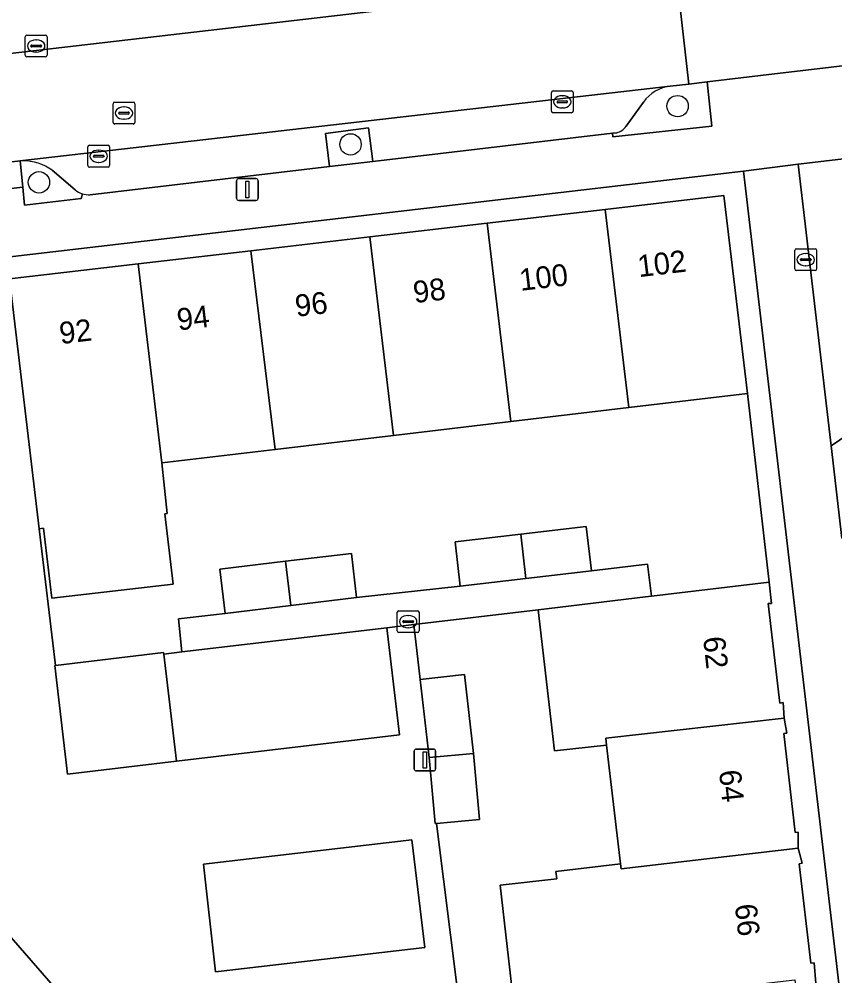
# Model space of a CAD drawing. Extents: x 160377 to 161131, y 383938 to 384853.
# Drawn here: x 160584.78 to 160622.12, y 384700.77 to 384744.58 of the extents above; entities that cross this region are included whole.
import ezdxf

# ---------------------------------------------------------------- set-up
doc = ezdxf.new("R2010")
doc.units = 0
for name, color, linetype in [('IMGEO_Boom', 7, 'Continuous'), ('IMGEO_Erf', 7, 'Continuous'), ('IMGEO_Groenvoorziening', 7, 'Continuous'), ('IMGEO_Kolk', 7, 'Continuous'), ('IMGEO_Lichtmast', 7, 'Continuous'), ('IMGEO_Muur', 7, 'Continuous'), ('IMGEO_Pand', 7, 'Continuous'), ('IMGEO_Pand_nummerreeks', 7, 'Continuous'), ('IMGEO_Parkeervlak_open', 7, 'Continuous'), ('IMGEO_Rijbaan_lokaal_open', 7, 'Continuous'), ('IMGEO_Rioolput', 7, 'Continuous'), ('IMGEO_Voetpad_open', 7, 'Continuous')]:
    doc.layers.add(name, color=color, linetype=linetype)

msp = doc.modelspace()

# ---------------------------------------------------------------- linework, layer by layer
at = {"layer": 'IMGEO_Boom'}
for centre in [(160614.92, 384740.592), (160599.952, 384738.839), (160585.692, 384737.104)]:
    msp.add_circle(centre, 0.489, dxfattribs=at)
at = {"layer": 'IMGEO_Erf'}
for points in [[(160622.397, 384699.635), (160617.943, 384737.619), (160584.233, 384733.678)], [(160584.35, 384732.688), (160590.23, 384733.373), (160595.384, 384733.973), (160600.838, 384734.608), (160606.201, 384735.233), (160611.608, 384735.863), (160617.044, 384736.496), (160618.118, 384727.433), (160619.12, 384718.8), (160619.216, 384717.826), (160619.076, 384717.812), (160619.609, 384713.263), (160619.748, 384713.28), (160619.8, 384712.57), (160619.918, 384711.882), (160619.779, 384711.865), (160620.3, 384707.337), (160620.438, 384707.355), (160620.449, 384706.612), (160620.628, 384705.923), (160620.489, 384705.905), (160621.028, 384701.349), (160621.168, 384701.362), (160621.256, 384700.426)], [(160607.444, 384699.306), (160606.799, 384704.916), (160609.389, 384705.214), (160609.351, 384705.541), (160612.307, 384705.903), (160611.672, 384711.334), (160609.287, 384711.068), (160608.54, 384717.53), (160602.849, 384716.857), (160603.138, 384714.343), (160605.176, 384714.574), (160605.586, 384710.956), (160605.86, 384707.929), (160603.883, 384707.75), (160605.178, 384697.436)], [(160588.376, 384697.972), (160583.919, 384703.106)]]:
    msp.add_lwpolyline(points, dxfattribs=at)
msp.add_lwpolyline([(160604.737, 384720.642), (160607.741, 384720.994), (160610.745, 384721.345), (160610.982, 384719.319), (160613.547, 384719.619), (160613.722, 384718.152), (160619.12, 384718.8), (160618.118, 384727.433), (160612.691, 384726.791), (160607.287, 384726.151), (160601.916, 384725.516), (160596.506, 384724.875), (160591.311, 384724.26), (160591.56, 384721.933), (160591.454, 384721.921), (160591.833, 384718.712), (160586.278, 384718.057), (160585.9, 384721.265), (160585.702, 384721.242), (160586.441, 384714.988), (160591.392, 384715.573), (160591.4, 384715.503), (160592.237, 384715.602), (160592.076, 384717.11), (160594.215, 384717.366), (160593.973, 384719.391), (160596.982, 384719.752), (160599.991, 384720.112), (160600.233, 384718.087), (160604.974, 384718.616)], close=True, dxfattribs=at)
at = {"layer": 'IMGEO_Groenvoorziening'}
for points in [[(160612.137, 384739.375), (160611.942, 384739.352), (160611.959, 384739.19), (160616.492, 384739.675), (160616.275, 384741.702)], [(160616.275, 384741.702), (160615.433, 384741.602), (160614.586, 384741.509)], [(160613.355, 384740.778), (160612.572, 384739.673)], [(160584.95, 384738.096), (160584.835, 384738.082), (160584.954, 384736.881), (160585.034, 384736.054), (160587.621, 384736.37), (160587.677, 384736.581)], [(160624.35, 384738.394), (160620.438, 384737.93), (160621.946, 384725.035), (160624.908, 384727.058)], [(160587.355, 384736.755), (160586.301, 384737.655)], [(160624.908, 384727.058), (160621.946, 384725.035), (160622.435, 384720.808), (160624.459, 384721.074)]]:
    msp.add_lwpolyline(points, dxfattribs=at)
msp.add_lwpolyline([(160600.77, 384739.597), (160598.801, 384739.342), (160598.997, 384737.825), (160600.97, 384738.058)], close=True, dxfattribs=at)
for centre, radius, start, end in [((160614.814, 384739.724), 1.8, 97.266, 144.1399), ((160611.932, 384740.141), 0.793, 284.9938, 323.833), ((160584.904, 384735.665), 2.431, 54.9276, 88.9164), ((160587.99, 384737.544), 1.013, 231.2033, 252.0255)]:
    msp.add_arc(centre, radius, start, end, dxfattribs=at)
at = {"layer": 'IMGEO_Kolk'}
for p, q in [((160585.064, 384742.92), (160585.064, 384743.772)), ((160585.139, 384743.846), (160585.991, 384743.846)), ((160586.065, 384743.772), (160586.065, 384742.92)), ((160585.323, 384743.34), (160585.323, 384743.352)), ((160585.761, 384743.303), (160585.363, 384743.303)), ((160585.366, 384743.389), (160585.764, 384743.389)), ((160585.552, 384743.626), (160585.577, 384743.626)), ((160585.807, 384743.352), (160585.807, 384743.34)), ((160585.991, 384742.846), (160585.139, 384742.846)), ((160585.575, 384743.066), (160585.55, 384743.066)), ((160609.146, 384740.364), (160609.146, 384741.216)), ((160609.221, 384741.29), (160610.073, 384741.29)), ((160609.634, 384741.07), (160609.659, 384741.07)), ((160610.147, 384741.216), (160610.147, 384740.364)), ((160609.405, 384740.784), (160609.405, 384740.796)), ((160609.843, 384740.747), (160609.445, 384740.747)), ((160609.448, 384740.833), (160609.846, 384740.833)), ((160609.889, 384740.796), (160609.889, 384740.784)), ((160610.073, 384740.29), (160609.221, 384740.29)), ((160609.657, 384740.51), (160609.632, 384740.51)), ((160587.926, 384737.872), (160587.926, 384738.724)), ((160588.001, 384738.798), (160588.853, 384738.798)), ((160588.414, 384738.578), (160588.439, 384738.578)), ((160588.927, 384738.724), (160588.927, 384737.872)), ((160588.185, 384738.292), (160588.185, 384738.304)), ((160588.623, 384738.255), (160588.225, 384738.255)), ((160588.228, 384738.341), (160588.626, 384738.341)), ((160588.437, 384738.018), (160588.412, 384738.018)), ((160588.669, 384738.304), (160588.669, 384738.292)), ((160588.853, 384737.798), (160588.001, 384737.798)), ((160620.362, 384734.062), (160621.214, 384734.062)), ((160620.287, 384733.136), (160620.287, 384733.988)), ((160620.775, 384733.842), (160620.8, 384733.842)), ((160621.288, 384733.988), (160621.288, 384733.136)), ((160620.546, 384733.556), (160620.546, 384733.568)), ((160620.984, 384733.519), (160620.586, 384733.519)), ((160620.589, 384733.605), (160620.987, 384733.605)), ((160620.798, 384733.282), (160620.773, 384733.282)), ((160621.03, 384733.568), (160621.03, 384733.556)), ((160621.214, 384733.062), (160620.362, 384733.062)), ((160602.092, 384716.564), (160602.092, 384717.416)), ((160602.167, 384717.49), (160603.019, 384717.49)), ((160603.093, 384717.416), (160603.093, 384716.564)), ((160602.351, 384716.984), (160602.351, 384716.996)), ((160602.394, 384717.033), (160602.792, 384717.033)), ((160602.58, 384717.27), (160602.605, 384717.27)), ((160602.835, 384716.996), (160602.835, 384716.984)), ((160602.789, 384716.947), (160602.391, 384716.947)), ((160602.603, 384716.71), (160602.578, 384716.71)), ((160603.019, 384716.49), (160602.167, 384716.49))]:
    msp.add_line(p, q, dxfattribs=at)
for points in [[(160585.064, 384742.92), (160585.064, 384743.772)], [(160585.139, 384743.846), (160585.991, 384743.846)], [(160586.065, 384743.772), (160586.065, 384742.92)], [(160585.991, 384742.846), (160585.139, 384742.846)], [(160609.146, 384740.364), (160609.146, 384741.216)], [(160609.221, 384741.29), (160610.073, 384741.29)], [(160610.147, 384741.216), (160610.147, 384740.364)], [(160610.073, 384740.29), (160609.221, 384740.29)], [(160587.926, 384737.872), (160587.926, 384738.724)], [(160588.001, 384738.798), (160588.853, 384738.798)], [(160588.927, 384738.724), (160588.927, 384737.872)], [(160588.853, 384737.798), (160588.001, 384737.798)], [(160620.362, 384734.062), (160621.214, 384734.062)], [(160620.287, 384733.136), (160620.287, 384733.988)], [(160621.288, 384733.988), (160621.288, 384733.136)], [(160621.214, 384733.062), (160620.362, 384733.062)], [(160602.092, 384716.564), (160602.092, 384717.416)], [(160602.167, 384717.49), (160603.019, 384717.49)], [(160603.093, 384717.416), (160603.093, 384716.564)], [(160603.019, 384716.49), (160602.167, 384716.49)]]:
    msp.add_lwpolyline(points, dxfattribs=at)
for centre, radius, start, end in [((160585.141, 384743.77), 0.0765, 91.552, 178.448), ((160585.141, 384743.77), 0.0765, 91.552, 178.448), ((160585.989, 384743.77), 0.0765, 1.552, 88.448), ((160585.989, 384743.77), 0.0765, 1.552, 88.448), ((160585.363, 384743.349), 0.0403, 85.8775, 175.7526), ((160585.36, 384743.339), 0.0366, 178.938, 274.7102), ((160585.764, 384743.346), 0.043, 264.8664, 352.4533), ((160585.768, 384743.351), 0.0386, 1.7309, 96.639), ((160585.141, 384742.922), 0.0765, 181.552, 268.448), ((160585.141, 384742.922), 0.0765, 181.552, 268.448), ((160585.989, 384742.922), 0.0765, 271.552, 358.448), ((160585.989, 384742.922), 0.0765, 271.552, 358.448), ((160609.223, 384741.214), 0.0765, 91.552, 178.448), ((160609.223, 384741.214), 0.0765, 91.552, 178.448), ((160610.071, 384741.214), 0.0765, 1.552, 88.448), ((160610.071, 384741.214), 0.0765, 1.552, 88.448), ((160609.445, 384740.793), 0.0403, 85.8775, 175.7526), ((160609.442, 384740.783), 0.0366, 178.938, 274.7102), ((160609.846, 384740.79), 0.043, 264.8664, 352.4533), ((160609.85, 384740.795), 0.0386, 1.7309, 96.639), ((160609.223, 384740.366), 0.0765, 181.552, 268.448), ((160609.223, 384740.366), 0.0765, 181.552, 268.448), ((160610.071, 384740.366), 0.0765, 271.552, 358.448), ((160610.071, 384740.366), 0.0765, 271.552, 358.448), ((160588.003, 384738.722), 0.0765, 91.552, 178.448), ((160588.003, 384738.722), 0.0765, 91.552, 178.448), ((160588.851, 384738.722), 0.0765, 1.552, 88.448), ((160588.851, 384738.722), 0.0765, 1.552, 88.448), ((160588.225, 384738.301), 0.0403, 85.8775, 175.7526), ((160588.222, 384738.291), 0.0366, 178.938, 274.7102), ((160588.626, 384738.298), 0.043, 264.8664, 352.4533), ((160588.63, 384738.303), 0.0386, 1.7309, 96.639), ((160588.003, 384737.874), 0.0765, 181.552, 268.448), ((160588.003, 384737.874), 0.0765, 181.552, 268.448), ((160588.851, 384737.874), 0.0765, 271.552, 358.448), ((160588.851, 384737.874), 0.0765, 271.552, 358.448), ((160620.364, 384733.986), 0.0765, 91.552, 178.448), ((160620.364, 384733.986), 0.0765, 91.552, 178.448), ((160621.212, 384733.986), 0.0765, 1.552, 88.448), ((160621.212, 384733.986), 0.0765, 1.552, 88.448), ((160620.586, 384733.565), 0.0403, 85.8775, 175.7526), ((160620.583, 384733.555), 0.0366, 178.938, 274.7102), ((160620.987, 384733.562), 0.043, 264.8664, 352.4533), ((160620.991, 384733.567), 0.0386, 1.7309, 96.639), ((160620.364, 384733.138), 0.0765, 181.552, 268.448), ((160620.364, 384733.138), 0.0765, 181.552, 268.448), ((160621.212, 384733.138), 0.0765, 271.552, 358.448), ((160621.212, 384733.138), 0.0765, 271.552, 358.448), ((160602.169, 384717.414), 0.0765, 91.552, 178.448), ((160602.169, 384717.414), 0.0765, 91.552, 178.448), ((160603.017, 384717.414), 0.0765, 1.552, 88.448), ((160603.017, 384717.414), 0.0765, 1.552, 88.448), ((160602.391, 384716.993), 0.0403, 85.8775, 175.7526), ((160602.388, 384716.983), 0.0366, 178.938, 274.7102), ((160602.792, 384716.99), 0.043, 264.8664, 352.4533), ((160602.796, 384716.995), 0.0386, 1.7309, 96.639), ((160602.169, 384716.566), 0.0765, 181.552, 268.448), ((160602.169, 384716.566), 0.0765, 181.552, 268.448), ((160603.017, 384716.566), 0.0765, 271.552, 358.448), ((160603.017, 384716.566), 0.0765, 271.552, 358.448)]:
    msp.add_arc(centre, radius, start, end, dxfattribs=at)
for centre, major_axis, ratio, start_param, end_param in [((160585.551, 384743.346), (-0.387, 0.002), 0.722429, 4.712389, 7.853982), ((160585.576, 384743.346), (-0.39, 0.002), 0.717154, 1.570796, 4.712389), ((160609.633, 384740.79), (-0.387, 0.002), 0.722429, 4.712389, 7.853982), ((160609.658, 384740.79), (-0.39, 0.002), 0.717154, 1.570796, 4.712389), ((160588.413, 384738.298), (-0.387, 0.002), 0.722429, 4.712389, 7.853982), ((160588.438, 384738.298), (-0.39, 0.002), 0.717154, 1.570796, 4.712389), ((160620.774, 384733.562), (-0.387, 0.002), 0.722429, 4.712389, 7.853982), ((160620.799, 384733.562), (-0.39, 0.002), 0.717154, 1.570796, 4.712389), ((160602.579, 384716.99), (-0.387, 0.002), 0.722429, 4.712389, 7.853982), ((160602.604, 384716.99), (-0.39, 0.002), 0.717154, 1.570796, 4.712389)]:
    msp.add_ellipse(centre, major_axis=major_axis, ratio=ratio, start_param=start_param, end_param=end_param, dxfattribs=at)
at = {"layer": 'IMGEO_Lichtmast'}
for p, q in [((160594.733, 384736.375), (160594.733, 384737.175)), ((160594.733, 384737.175), (160594.733, 384736.375)), ((160594.833, 384737.275), (160595.623, 384737.275)), ((160595.623, 384737.275), (160594.833, 384737.275)), ((160595.723, 384737.175), (160595.723, 384736.375)), ((160595.723, 384736.375), (160595.723, 384737.175)), ((160595.623, 384736.275), (160594.833, 384736.275)), ((160594.833, 384736.275), (160595.623, 384736.275)), ((160602.859, 384710.255), (160602.859, 384711.055)), ((160602.859, 384711.055), (160602.859, 384710.255)), ((160602.959, 384711.155), (160603.749, 384711.155)), ((160603.749, 384711.155), (160602.959, 384711.155)), ((160603.849, 384711.055), (160603.849, 384710.255)), ((160603.849, 384710.255), (160603.849, 384711.055)), ((160603.749, 384710.155), (160602.959, 384710.155)), ((160602.959, 384710.155), (160603.749, 384710.155))]:
    msp.add_line(p, q, dxfattribs=at)
for points in [[(160595.153, 384737.15), (160595.303, 384737.15), (160595.303, 384736.4), (160595.153, 384736.4), (160595.153, 384737.15)], [(160603.279, 384711.03), (160603.429, 384711.03), (160603.429, 384710.28), (160603.279, 384710.28), (160603.279, 384711.03)]]:
    msp.add_lwpolyline(points, dxfattribs=at)
for centre, start, end in [((160594.833, 384737.175), 90, 180), ((160594.833, 384737.175), 90, 180), ((160595.623, 384737.175), 0, 90), ((160595.623, 384737.175), 360, 90), ((160594.833, 384736.375), 180, 270), ((160594.833, 384736.375), 180, 270), ((160595.623, 384736.375), 270, 0), ((160595.623, 384736.375), 270, 0), ((160602.959, 384711.055), 90, 180), ((160602.959, 384711.055), 90, 180), ((160603.749, 384711.055), 0, 90), ((160603.749, 384711.055), 360, 90), ((160602.959, 384710.255), 180, 270), ((160602.959, 384710.255), 180, 270), ((160603.749, 384710.255), 270, 0), ((160603.749, 384710.255), 270, 0)]:
    msp.add_arc(centre, 0.1, start, end, dxfattribs=at)
at = {"layer": 'IMGEO_Muur'}
msp.add_lwpolyline([(160618.118, 384727.433), (160619.12, 384718.8)], dxfattribs=at)
at = {"layer": 'IMGEO_Pand'}
for points in [[(160612.691, 384726.791), (160618.118, 384727.433), (160617.044, 384736.496), (160611.608, 384735.863)], [(160611.608, 384735.863), (160606.201, 384735.233), (160607.287, 384726.151), (160612.691, 384726.791)], [(160601.916, 384725.516), (160607.287, 384726.151), (160606.201, 384735.233), (160600.838, 384734.608)], [(160596.506, 384724.875), (160601.916, 384725.516), (160600.838, 384734.608), (160595.384, 384733.973)], [(160591.311, 384724.26), (160596.506, 384724.875), (160595.384, 384733.973), (160590.23, 384733.373)], [(160590.23, 384733.373), (160584.35, 384732.688), (160585.702, 384721.242), (160585.9, 384721.265), (160586.278, 384718.057), (160591.833, 384718.712), (160591.454, 384721.921), (160591.56, 384721.933), (160591.311, 384724.26)], [(160607.741, 384720.994), (160604.737, 384720.642), (160604.974, 384718.616), (160607.984, 384718.968)], [(160607.984, 384718.968), (160610.982, 384719.319), (160610.745, 384721.345), (160607.741, 384720.994)], [(160597.224, 384717.726), (160600.233, 384718.087), (160599.991, 384720.112), (160596.982, 384719.752)], [(160596.982, 384719.752), (160593.973, 384719.391), (160594.215, 384717.366), (160597.224, 384717.726)], [(160619.076, 384717.812), (160619.216, 384717.826), (160619.12, 384718.8), (160613.722, 384718.152), (160613.455, 384718.12), (160608.54, 384717.53), (160609.287, 384711.068), (160611.672, 384711.334), (160611.635, 384711.653), (160619.8, 384712.57), (160619.748, 384713.28), (160619.609, 384713.263)], [(160591.4, 384715.503), (160591.392, 384715.573), (160586.441, 384714.988), (160586.417, 384714.985), (160587.004, 384710.011), (160591.98, 384710.599)], [(160603.138, 384714.343), (160603.555, 384710.772), (160605.586, 384710.956), (160605.176, 384714.574)], [(160611.635, 384711.653), (160611.672, 384711.334), (160612.307, 384705.903), (160612.334, 384705.666), (160620.449, 384706.612), (160620.438, 384707.355), (160620.3, 384707.337), (160619.779, 384711.865), (160619.918, 384711.882), (160619.8, 384712.57)], [(160603.555, 384710.772), (160603.828, 384707.745), (160603.883, 384707.75), (160605.86, 384707.929), (160605.586, 384710.956)], [(160620.489, 384705.905), (160620.628, 384705.923), (160620.449, 384706.612), (160612.334, 384705.666), (160612.307, 384705.903), (160609.351, 384705.541), (160609.389, 384705.214), (160606.799, 384704.916), (160607.444, 384699.306), (160610.034, 384699.604), (160610.057, 384699.405), (160613.161, 384699.762), (160620.29, 384700.582), (160620.321, 384700.317), (160621.256, 384700.426), (160621.168, 384701.362), (160621.028, 384701.349)]]:
    msp.add_lwpolyline(points, close=True, dxfattribs=at)
at = {"layer": 'IMGEO_Parkeervlak_open'}
for points in [[(160560.655, 384740.271), (160563.742, 384740.614), (160612.084, 384746.242)], [(160614.586, 384741.509), (160584.95, 384738.096)], [(160612.572, 384739.673), (160613.355, 384740.778)], [(160588.04, 384736.533), (160598.997, 384737.825), (160598.801, 384739.342), (160600.77, 384739.597), (160600.97, 384738.058), (160611.942, 384739.352), (160612.137, 384739.375)], [(160586.301, 384737.655), (160587.355, 384736.755)]]:
    msp.add_lwpolyline(points, dxfattribs=at)
for points in [[(160601.611, 384716.711), (160592.237, 384715.602), (160591.4, 384715.503), (160591.98, 384710.599), (160602.191, 384711.807)], [(160602.759, 384707.004), (160593.221, 384705.882), (160593.771, 384700.957), (160603.346, 384702.064)]]:
    msp.add_lwpolyline(points, close=True, dxfattribs=at)
for centre, radius, start, end in [((160614.814, 384739.724), 1.8, 97.266, 144.1399), ((160611.932, 384740.141), 0.793, 284.9938, 323.833), ((160584.904, 384735.665), 2.431, 54.9276, 88.9164), ((160587.99, 384737.544), 1.013, 231.2033, 252.0255), ((160587.99, 384737.55), 1.019, 252.1128, 272.822)]:
    msp.add_arc(centre, radius, start, end, dxfattribs=at)
at = {"layer": 'IMGEO_Rijbaan_lokaal_open'}
for points in [[(160617.164, 384746.851), (160614.872, 384746.595), (160615.433, 384741.602), (160616.275, 384741.702), (160618.711, 384741.991), (160625.192, 384742.76), (160634.255, 384743.835), (160634.405, 384743.838), (160633.85, 384748.943)], [(160605.178, 384697.436), (160603.883, 384707.75), (160603.828, 384707.745), (160603.555, 384710.772), (160603.138, 384714.343), (160602.849, 384716.857), (160601.611, 384716.711), (160602.191, 384711.807), (160591.98, 384710.599), (160587.004, 384710.011), (160586.417, 384714.985), (160586.441, 384714.988), (160585.702, 384721.242), (160584.35, 384732.688)], [(160583.919, 384703.106), (160588.376, 384697.972)]]:
    msp.add_lwpolyline(points, dxfattribs=at)
for points in [[(160614.872, 384746.595), (160612.084, 384746.242), (160563.742, 384740.614), (160560.655, 384740.271), (160556.92, 384739.832), (160557.51, 384734.863), (160557.638, 384734.876), (160575.414, 384736.958), (160576.301, 384737.064), (160580.647, 384737.583), (160584.835, 384738.082), (160584.95, 384738.096), (160614.586, 384741.509), (160615.433, 384741.602)], [(160593.221, 384705.882), (160602.759, 384707.004), (160603.346, 384702.064), (160593.771, 384700.957)]]:
    msp.add_lwpolyline(points, close=True, dxfattribs=at)
at = {"layer": 'IMGEO_Rioolput'}
for p, q in [((160589.082, 384739.849), (160589.082, 384740.701)), ((160589.157, 384740.775), (160590.009, 384740.775)), ((160590.083, 384740.701), (160590.083, 384739.849)), ((160589.341, 384740.269), (160589.341, 384740.281)), ((160589.779, 384740.232), (160589.381, 384740.232)), ((160589.384, 384740.318), (160589.782, 384740.318)), ((160589.57, 384740.555), (160589.595, 384740.555)), ((160589.825, 384740.281), (160589.825, 384740.269)), ((160590.009, 384739.775), (160589.157, 384739.775)), ((160589.593, 384739.995), (160589.568, 384739.995))]:
    msp.add_line(p, q, dxfattribs=at)
for points in [[(160589.082, 384739.849), (160589.082, 384740.701)], [(160589.157, 384740.775), (160590.009, 384740.775)], [(160590.083, 384740.701), (160590.083, 384739.849)], [(160590.009, 384739.775), (160589.157, 384739.775)]]:
    msp.add_lwpolyline(points, dxfattribs=at)
for centre, radius, start, end in [((160589.159, 384740.699), 0.0765, 91.552, 178.448), ((160589.159, 384740.699), 0.0765, 91.552, 178.448), ((160590.007, 384740.699), 0.0765, 1.552, 88.448), ((160590.007, 384740.699), 0.0765, 1.552, 88.448), ((160589.381, 384740.278), 0.0403, 85.8775, 175.7526), ((160589.378, 384740.268), 0.0366, 178.938, 274.7102), ((160589.782, 384740.275), 0.043, 264.8664, 352.4533), ((160589.786, 384740.28), 0.0386, 1.7309, 96.639), ((160589.159, 384739.851), 0.0765, 181.552, 268.448), ((160589.159, 384739.851), 0.0765, 181.552, 268.448), ((160590.007, 384739.851), 0.0765, 271.552, 358.448), ((160590.007, 384739.851), 0.0765, 271.552, 358.448)]:
    msp.add_arc(centre, radius, start, end, dxfattribs=at)
for centre, major_axis, ratio, start_param, end_param in [((160589.569, 384740.275), (-0.387, 0.002), 0.722429, 4.712389, 7.853982), ((160589.594, 384740.275), (-0.39, 0.002), 0.717154, 1.570796, 4.712389)]:
    msp.add_ellipse(centre, major_axis=major_axis, ratio=ratio, start_param=start_param, end_param=end_param, dxfattribs=at)
at = {"layer": 'IMGEO_Voetpad_open'}
for points in [[(160637.488, 384742.247), (160637.44, 384742.023), (160634.497, 384741.66), (160634.255, 384743.835), (160625.192, 384742.76), (160618.711, 384741.991), (160616.275, 384741.702), (160616.492, 384739.675), (160611.959, 384739.19), (160611.942, 384739.352), (160600.97, 384738.058), (160598.997, 384737.825), (160588.04, 384736.533)], [(160552.118, 384729.909), (160556.419, 384730.435), (160558.529, 384730.702), (160578.278, 384732.985), (160580.426, 384733.233), (160584.233, 384733.678), (160617.943, 384737.619), (160620.438, 384737.93), (160624.35, 384738.394)], [(160622.435, 384720.808), (160621.946, 384725.035), (160620.438, 384737.93), (160617.943, 384737.619), (160622.397, 384699.635), (160643.623, 384678.211), (160642.918, 384677.515), (160634.272, 384668.99), (160631.905, 384666.636), (160631.018, 384665.242), (160629.059, 384662.347), (160630.403, 384661.545), (160631.687, 384663.557), (160631.783, 384663.496), (160633.051, 384665.474), (160638.193, 384670.576), (160644.038, 384676.399), (160644.733, 384677.091), (160681.86, 384639.621), (160683.437, 384638.06), (160686.913, 384640.854)], [(160587.677, 384736.581), (160587.621, 384736.37), (160585.034, 384736.054), (160584.954, 384736.881), (160576.457, 384735.92), (160576.547, 384735.047), (160573.04, 384734.6), (160572.894, 384734.851)]]:
    msp.add_lwpolyline(points, dxfattribs=at)
for points in [[(160584.835, 384738.082), (160580.647, 384737.583), (160576.301, 384737.064), (160576.457, 384735.92), (160584.954, 384736.881)], [(160613.455, 384718.12), (160613.722, 384718.152), (160613.547, 384719.619), (160610.982, 384719.319), (160607.984, 384718.968), (160604.974, 384718.616), (160600.233, 384718.087), (160597.224, 384717.726), (160594.215, 384717.366), (160592.076, 384717.11), (160592.237, 384715.602), (160601.611, 384716.711), (160602.849, 384716.857), (160608.54, 384717.53)]]:
    msp.add_lwpolyline(points, close=True, dxfattribs=at)
msp.add_arc((160587.99, 384737.55), 1.019, 252.1128, 272.822, dxfattribs=at)

# ---------------------------------------------------------------- texts
at = {"layer": 'IMGEO_Pand_nummerreeks'}
for s, rotation, p in [('102', 6.7593, (160613.15, 384732.759)), ('100', 6.7593, (160607.738, 384732.132)), ('98', 6.7593, (160602.878, 384731.571)), ('96', 6.7593, (160597.474, 384730.944)), ('94', 6.7593, (160592.065, 384730.318)), ('92', 6.7609, (160586.682, 384729.694)), ('62', 276.1304, (160616.09, 384716.263)), ('64', 276.1312, (160616.815, 384710.155)), ('66', 276.1304, (160617.543, 384704.02))]:
    msp.add_text(s, height=1, rotation=rotation, dxfattribs=at).set_placement(p)

doc.saveas('drawing.dxf')
